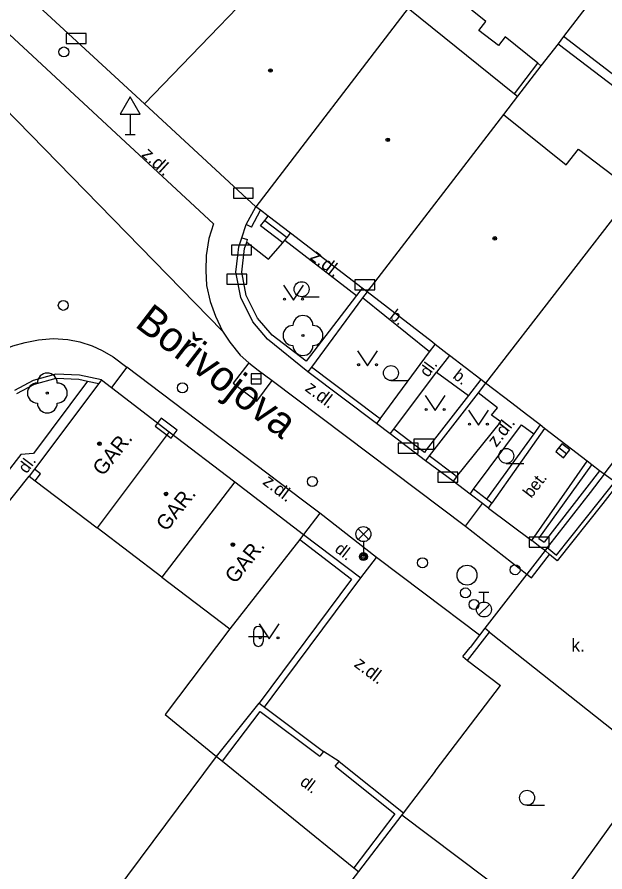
# Model space of a CAD drawing. Extents: x -595546 to -593986, y -1160845 to -1159202.
# Drawn here: x -595217.91 to -595188.46, y -1160700.35 to -1160657.54 of the extents above; entities that cross this region are included whole.
import ezdxf

# ---------------------------------------------------------------- set-up
doc = ezdxf.new("R2010")
doc.units = 0
for name, color, linetype in [('DOP - kresba z DSPS bez souradnic', 7, 'Continuous'), ('DOP - rozhrani ploch obecne', 7, 'Continuous'), ('Level 22', 7, 'Continuous'), ('Level 24', 7, 'Continuous'), ('Level 26', 7, 'Continuous'), ('Level 27', 7, 'Continuous'), ('Level 28', 7, 'Continuous'), ('Level 33', 7, 'Continuous'), ('Level 34', 7, 'Continuous'), ('Level 36', 7, 'Continuous'), ('Level 39', 7, 'Continuous'), ('Nazvy ulic', 7, 'Continuous'), ('Specificka linie pasportu komunikaci', 7, 'Continuous'), ('TM - budovy zdene_ betonove - VP', 7, 'Continuous'), ('TM - komunikace - VP', 7, 'Continuous'), ('TM - letecke snimky - pomocna linie', 7, 'Continuous'), ('TM - plot drateny_ kovovy - VP', 7, 'Continuous'), ('TM - plot zdeny_ ohradni zed - VP', 7, 'Continuous'), ('TM - podezdivka plotu - VP', 7, 'Continuous'), ('TM - popis objektu', 7, 'Continuous'), ('TM - popis povrchu', 7, 'Continuous'), ('TM - rozhrani mezi zpev. plochami mezi sebou - VP', 7, 'Continuous'), ('TM - rozhrani ploch obecne - VP', 7, 'Continuous'), ('TM - schody - VP', 7, 'Continuous'), ('TM - vjezd na pozemek', 7, 'Continuous'), ('TM - zed operna - VP', 7, 'Continuous')]:
    doc.layers.add(name, color=color, linetype=linetype)

msp = doc.modelspace()

# ---------------------------------------------------------------- linework, layer by layer
at = {"layer": 'DOP - kresba z DSPS bez souradnic'}
for points in [[(-595194.42, -1160657.77), (-595197.17, -1160655.55)], [(-595194.78, -1160658.22), (-595194.42, -1160657.77)], [(-595193.8, -1160658.96), (-595194.78, -1160658.22)], [(-595193.46, -1160658.54), (-595193.8, -1160658.96)], [(-595191.82, -1160659.86), (-595193.46, -1160658.54)], [(-595187.95, -1160660.5), (-595190.54, -1160658.52)], [(-595190.81, -1160658.88), (-595185.06, -1160663.26)], [(-595192.99, -1160661.39), (-595191.82, -1160659.86)], [(-595191.67, -1160659.99), (-595191.82, -1160659.86)]]:
    msp.add_lwpolyline(points, dxfattribs=at)
at = {"layer": 'DOP - rozhrani ploch obecne'}
for points in [[(-595184.8, -1160651.08), (-595190.54, -1160658.52)], [(-595190.54, -1160658.52), (-595190.81, -1160658.88)], [(-595190.81, -1160658.88), (-595191.67, -1160659.99)], [(-595191.67, -1160659.99), (-595192.84, -1160661.51)], [(-595182.43, -1160690.3), (-595186.56, -1160695.77), (-595191.61, -1160702.78)], [(-595196.96, -1160695.3), (-595198.42, -1160697.21)], [(-595198.42, -1160697.21), (-595198.56, -1160697.4)], [(-595198.63, -1160697.49), (-595200.8, -1160700.33)], [(-595198.56, -1160697.4), (-595198.63, -1160697.49)], [(-595198.63, -1160697.49), (-595191.61, -1160702.78)]]:
    msp.add_lwpolyline(points, dxfattribs=at)
at = {"layer": 'Level 22'}
for centre in [(-595203.59, -1160673.49), (-595216.4, -1160676.37)]:
    msp.add_circle(centre, 0.05, dxfattribs=at)
for centre, start, end in [((-595203.59, -1160672.99), 0, 180), ((-595204.09, -1160673.49), 90, 270), ((-595203.09, -1160673.49), 270, 90), ((-595203.59, -1160673.99), 180, 0), ((-595216.4, -1160675.87), 0, 180), ((-595216.9, -1160676.37), 90, 270), ((-595215.9, -1160676.37), 270, 90), ((-595216.4, -1160676.87), 180, 0)]:
    msp.add_arc(centre, 0.5, start, end, dxfattribs=at)
at = {"layer": 'Level 24'}
for points in [[(-595215.448, -1160658.869), (-595214.448, -1160658.869), (-595214.448, -1160658.369), (-595215.448, -1160658.369)], [(-595207.078, -1160666.609), (-595206.078, -1160666.609), (-595206.078, -1160666.109), (-595207.078, -1160666.109)], [(-595207.177, -1160669.458), (-595206.177, -1160669.458), (-595206.177, -1160668.958), (-595207.177, -1160668.958)], [(-595207.398, -1160670.919), (-595206.398, -1160670.919), (-595206.398, -1160670.419), (-595207.398, -1160670.419)], [(-595200.987, -1160671.208), (-595199.987, -1160671.208), (-595199.987, -1160670.708), (-595200.987, -1160670.708)], [(-595209.892, -1160678.238), (-595210.688, -1160677.632), (-595210.991, -1160678.03), (-595210.195, -1160678.636)], [(-595198.818, -1160679.379), (-595197.818, -1160679.379), (-595197.818, -1160678.879), (-595198.818, -1160678.879)], [(-595198.027, -1160679.178), (-595197.027, -1160679.178), (-595197.027, -1160678.678), (-595198.027, -1160678.678)], [(-595196.838, -1160680.829), (-595195.838, -1160680.829), (-595195.838, -1160680.329), (-595196.838, -1160680.329)], [(-595192.257, -1160684.088), (-595191.257, -1160684.088), (-595191.257, -1160683.588), (-595192.257, -1160683.588)]]:
    msp.add_lwpolyline(points, close=True, dxfattribs=at)
at = {"layer": 'Level 26'}
for centre in [(-595215.57, -1160659.29), (-595197.6, -1160684.87), (-595192.96, -1160685.22)]:
    msp.add_circle(centre, 0.25, dxfattribs=at)
at = {"layer": 'Level 27'}
for p, q in [((-595206.19, -1160675.66), (-595205.69, -1160675.66)), ((-595190.767, -1160679.106), (-595190.373, -1160679.414))]:
    msp.add_line(p, q, dxfattribs=at)
for points in [[(-595206.19, -1160675.91), (-595205.69, -1160675.91), (-595205.69, -1160675.41), (-595206.19, -1160675.41)], [(-595190.921, -1160679.303), (-595190.527, -1160679.611), (-595190.219, -1160679.217), (-595190.613, -1160678.909)]]:
    msp.add_lwpolyline(points, close=True, dxfattribs=at)
msp.add_circle((-595195.37, -1160685.49), 0.5, dxfattribs=at)
at = {"layer": 'Level 28'}
for p, q in [((-595194.77, -1160686.335), (-595194.27, -1160686.335)), ((-595194.52, -1160686.835), (-595194.52, -1160686.335)), ((-595194.778, -1160687.482), (-595194.248, -1160686.952))]:
    msp.add_line(p, q, dxfattribs=at)
for centre, radius in [((-595215.6, -1160671.98), 0.25), ((-595209.63, -1160676.11), 0.25), ((-595203.12, -1160680.8), 0.25), ((-595195.45, -1160686.38), 0.25), ((-595195.02, -1160686.96), 0.25), ((-595194.52, -1160687.21), 0.375)]:
    msp.add_circle(centre, radius, dxfattribs=at)
at = {"layer": 'Level 33'}
for p, q in [((-595200.825, -1160683.7), (-595200.295, -1160683.17)), ((-595200.825, -1160683.17), (-595200.295, -1160683.7)), ((-595200.56, -1160683.81), (-595200.56, -1160684.56))]:
    msp.add_line(p, q, dxfattribs=at)
for centre, radius in [((-595200.56, -1160683.435), 0.375), ((-595200.56, -1160684.56), 0.2), ((-595200.56, -1160684.56), 0.145), ((-595200.56, -1160684.56), 0.0876)]:
    msp.add_circle(centre, radius, dxfattribs=at)
at = {"layer": 'Level 34'}
for p, q in [((-595212.25, -1160662.402), (-595212.25, -1160663.42)), ((-595212.5, -1160663.42), (-595212, -1160663.42))]:
    msp.add_line(p, q, dxfattribs=at)
msp.add_lwpolyline([(-595212.75, -1160662.402), (-595211.75, -1160662.402), (-595212.25, -1160661.536)], close=True, dxfattribs=at)
at = {"layer": 'Level 36'}
for p, q in [((-595203.66, -1160671.545), (-595202.785, -1160671.545)), ((-595199.18, -1160675.745), (-595198.305, -1160675.745)), ((-595193.4, -1160679.895), (-595192.525, -1160679.895)), ((-595206.076, -1160688.306), (-595206.076, -1160688.806)), ((-595205.576, -1160688.306), (-595205.576, -1160688.806)), ((-595206.326, -1160688.556), (-595205.326, -1160688.556)), ((-595192.36, -1160697.015), (-595191.485, -1160697.015))]:
    msp.add_line(p, q, dxfattribs=at)
for points in [[(-595204.56, -1160670.97), (-595204.06, -1160671.72), (-595203.56, -1160670.97)], [(-595200.85, -1160674.25), (-595200.35, -1160675), (-595199.85, -1160674.25)], [(-595197.47, -1160676.5), (-595196.97, -1160677.25), (-595196.47, -1160676.5)], [(-595195.3, -1160677.23), (-595194.8, -1160677.98), (-595194.3, -1160677.23)], [(-595205.79, -1160687.93), (-595205.29, -1160688.68), (-595204.79, -1160687.93)]]:
    msp.add_lwpolyline(points, dxfattribs=at)
for centre, radius in [((-595203.66, -1160671.17), 0.375), ((-595204.51, -1160671.67), 0.05), ((-595203.611, -1160671.67), 0.05), ((-595200.8, -1160674.95), 0.05), ((-595199.901, -1160674.95), 0.05), ((-595199.18, -1160675.37), 0.375), ((-595197.42, -1160677.2), 0.05), ((-595196.521, -1160677.2), 0.05), ((-595195.25, -1160677.93), 0.05), ((-595194.351, -1160677.93), 0.05), ((-595193.4, -1160679.52), 0.375), ((-595205.74, -1160688.63), 0.05), ((-595204.841, -1160688.63), 0.05), ((-595192.36, -1160696.64), 0.375)]:
    msp.add_circle(centre, radius, dxfattribs=at)
for centre, start, end in [((-595205.826, -1160688.306), 0, 180), ((-595205.826, -1160688.806), 180, 0)]:
    msp.add_arc(centre, 0.25, start, end, dxfattribs=at)
at = {"layer": 'Level 39'}
for centre, radius in [((-595205.22, -1160660.22), 0.09), ((-595205.22, -1160660.22), 0.0398), ((-595199.34, -1160663.69), 0.09), ((-595199.34, -1160663.69), 0.0398), ((-595193.98, -1160668.63), 0.09), ((-595193.98, -1160668.63), 0.0398), ((-595213.79, -1160678.91), 0.09), ((-595213.79, -1160678.91), 0.0398), ((-595210.45, -1160681.42), 0.09), ((-595210.45, -1160681.42), 0.0398), ((-595207.1, -1160683.96), 0.09), ((-595207.1, -1160683.96), 0.0398)]:
    msp.add_circle(centre, radius, dxfattribs=at)
at = {"layer": 'Specificka linie pasportu komunikaci'}
msp.add_lwpolyline([(-595224.12, -1160656.38), (-595207.62, -1160673.28)], dxfattribs=at)
at = {"layer": 'TM - budovy zdene_ betonove - VP'}
for points in [[(-595211.53, -1160661.89), (-595203.59, -1160653.66)], [(-595211.53, -1160661.89), (-595217.9, -1160656.02)], [(-595198.32, -1160657.1), (-595205.95, -1160667.04)], [(-595198.32, -1160657.1), (-595192.99, -1160661.39)], [(-595192.99, -1160661.39), (-595192.84, -1160661.51)], [(-595192.84, -1160661.51), (-595193.55, -1160662.43)], [(-595205.95, -1160667.04), (-595211.53, -1160661.89)], [(-595193.55, -1160662.43), (-595200.17, -1160671.03), (-595200.35, -1160671.26), (-595200.38, -1160671.3)], [(-595193.55, -1160662.43), (-595190.4, -1160664.94)], [(-595190.4, -1160664.94), (-595189.78, -1160664.16)], [(-595189.78, -1160664.16), (-595187.21, -1160666.11)], [(-595186.99, -1160666.27), (-595194.44, -1160675.88)], [(-595205.71, -1160667.22), (-595205.95, -1160667.04)], [(-595205.33, -1160667.51), (-595205.71, -1160667.22)], [(-595204.22, -1160668.36), (-595205.33, -1160667.51)], [(-595200.62, -1160671.12), (-595204.22, -1160668.36)], [(-595188.49, -1160680.44), (-595181.09, -1160670.73)], [(-595200.38, -1160671.3), (-595200.62, -1160671.12)], [(-595196.96, -1160673.94), (-595197.1, -1160673.83), (-595200.38, -1160671.3)], [(-595196.25, -1160674.49), (-595196.37, -1160674.4), (-595196.96, -1160673.94)], [(-595194.68, -1160675.7), (-595196.25, -1160674.49)], [(-595213.82, -1160675.89), (-595217.05, -1160680.19)], [(-595213.69, -1160675.71), (-595213.82, -1160675.89)], [(-595213.69, -1160675.71), (-595213.18, -1160676.1)], [(-595194.44, -1160675.88), (-595194.68, -1160675.7)], [(-595191.71, -1160677.97), (-595192.39, -1160677.45), (-595193.13, -1160676.88), (-595194.44, -1160675.88)], [(-595213.18, -1160676.1), (-595210.29, -1160678.31)], [(-595191.48, -1160678.15), (-595191.71, -1160677.97)], [(-595210.29, -1160678.31), (-595213.9, -1160683.12)], [(-595210.29, -1160678.31), (-595207.01, -1160680.81)], [(-595189.35, -1160679.78), (-595191.48, -1160678.15)], [(-595189.11, -1160679.96), (-595189.35, -1160679.78)], [(-595216.75, -1160680.42), (-595217.05, -1160680.19)], [(-595188.73, -1160680.26), (-595189.11, -1160679.96)], [(-595188.49, -1160680.44), (-595188.73, -1160680.26)], [(-595220.78, -1160684.87), (-595217.31, -1160680.53)], [(-595217.31, -1160680.53), (-595217.01, -1160680.76)], [(-595217.01, -1160680.76), (-595216.75, -1160680.42)], [(-595187.97, -1160680.82), (-595188.49, -1160680.44)], [(-595217.01, -1160680.76), (-595213.9, -1160683.12)], [(-595207.01, -1160680.81), (-595210.66, -1160685.59)], [(-595207.01, -1160680.81), (-595203.56, -1160683.45)], [(-595210.66, -1160685.59), (-595213.9, -1160683.12)], [(-595203.56, -1160683.45), (-595203.74, -1160683.7)], [(-595203.74, -1160683.7), (-595207.25, -1160688.18)], [(-595210.66, -1160685.59), (-595207.25, -1160688.18)], [(-595207.25, -1160688.18), (-595210.5, -1160692.47)], [(-595210.5, -1160692.47), (-595207.92, -1160694.57)], [(-595216.18, -1160705.63), (-595207.92, -1160694.57)], [(-595207.92, -1160694.57), (-595207.62, -1160694.81)], [(-595207.62, -1160694.81), (-595201.04, -1160700.14)], [(-595200.8, -1160700.33), (-595201.25, -1160700.91)], [(-595201.04, -1160700.14), (-595200.8, -1160700.33)]]:
    msp.add_lwpolyline(points, dxfattribs=at)
at = {"layer": 'TM - komunikace - VP'}
for points in [[(-595219.02, -1160657.76), (-595208.07, -1160667.9)], [(-595208.07, -1160667.9), (-595208.3, -1160668.64), (-595208.44, -1160669.49), (-595208.46, -1160670.23), (-595208.42, -1160670.98), (-595208.24, -1160671.79), (-595207.98, -1160672.52), (-595207.62, -1160673.28)], [(-595207.62, -1160673.28), (-595207.26, -1160673.83), (-595206.73, -1160674.48), (-595206.31, -1160674.85)], [(-595220.65, -1160676.01), (-595220.2, -1160675.46), (-595219.79, -1160675.03), (-595219.27, -1160674.62), (-595218.72, -1160674.25), (-595218.12, -1160674.01), (-595217.51, -1160673.84), (-595216.84, -1160673.71), (-595216.1, -1160673.64), (-595215.38, -1160673.69), (-595214.77, -1160673.81), (-595214.15, -1160674.01), (-595213.65, -1160674.24), (-595213.1, -1160674.55), (-595212.41, -1160675.07)], [(-595202.75, -1160682.38), (-595203.61, -1160681.73), (-595212.41, -1160675.07)], [(-595206.31, -1160674.85), (-595205.84, -1160675.22)], [(-595205.84, -1160675.22), (-595205.14, -1160675.74)], [(-595205.14, -1160675.74), (-595195.45, -1160683.03)], [(-595199.91, -1160684.6), (-595202.75, -1160682.38)], [(-595195.45, -1160683.03), (-595192.38, -1160685.44)], [(-595197.53, -1160686.4), (-595199.91, -1160684.6)], [(-595194.74, -1160688.49), (-595197.53, -1160686.4)]]:
    msp.add_lwpolyline(points, dxfattribs=at)
at = {"layer": 'TM - letecke snimky - pomocna linie'}
for points in [[(-595191.77, -1160683.65), (-595191.51, -1160683.84)], [(-595194.24, -1160688.34), (-595187.56, -1160693.63), (-595186.16, -1160691.91)], [(-595195.34, -1160689.76), (-595193.69, -1160691.02)], [(-595196.96, -1160695.3), (-595193.69, -1160691.02)]]:
    msp.add_lwpolyline(points, dxfattribs=at)
at = {"layer": 'TM - plot drateny_ kovovy - VP'}
for points in [[(-595206.17, -1160668.07), (-595205.71, -1160667.22)], [(-595206.41, -1160668.81), (-595206.37, -1160668.68)], [(-595200.9, -1160671.49), (-595203.43, -1160674.78), (-595205.13, -1160673.48), (-595205.87, -1160672.62), (-595206.43, -1160671.48), (-595206.65, -1160670.32), (-595206.52, -1160669.13), (-595206.41, -1160668.81)], [(-595200.62, -1160671.12), (-595200.9, -1160671.49)], [(-595199.73, -1160677.66), (-595199.9, -1160677.53), (-595203.16, -1160675.07)], [(-595217.93, -1160676.4), (-595217.04, -1160675.93)], [(-595217.04, -1160675.93), (-595215.96, -1160675.62)], [(-595215.96, -1160675.62), (-595214.82, -1160675.68)], [(-595214.82, -1160675.68), (-595214.38, -1160675.77)], [(-595214.38, -1160675.77), (-595213.82, -1160675.89)], [(-595194.68, -1160675.7), (-595195.29, -1160676.49)], [(-595195.29, -1160676.49), (-595197.41, -1160679.22)], [(-595197.41, -1160679.22), (-595197.5, -1160679.34), (-595199.04, -1160678.18)], [(-595195.89, -1160680.56), (-595195.98, -1160680.49), (-595197.27, -1160679.52)], [(-595188.73, -1160680.26), (-595191.51, -1160683.84)], [(-595194.39, -1160681.68), (-595195.04, -1160681.19)], [(-595194.12, -1160681.89), (-595194.39, -1160681.68)], [(-595203.74, -1160683.7), (-595201.15, -1160685.69), (-595205.79, -1160691.9)], [(-595191.63, -1160684.98), (-595191.23, -1160684.46)], [(-595192.38, -1160685.44), (-595192.14, -1160685.63), (-595191.63, -1160684.98)], [(-595195.34, -1160689.76), (-595194.24, -1160688.34)], [(-595194.24, -1160688.34), (-595194.48, -1160688.15)]]:
    msp.add_lwpolyline(points, dxfattribs=at)
at = {"layer": 'TM - plot zdeny_ ohradni zed - VP'}
for points in [[(-595207.92, -1160694.57), (-595205.79, -1160691.9)], [(-595207.62, -1160694.81), (-595205.73, -1160692.32)], [(-595205.73, -1160692.32), (-595202.74, -1160694.56)], [(-595201.97, -1160695.05), (-595198.98, -1160697.45)], [(-595198.98, -1160697.45), (-595201.04, -1160700.14)]]:
    msp.add_lwpolyline(points, dxfattribs=at)
at = {"layer": 'TM - podezdivka plotu - VP'}
for points in [[(-595206.43, -1160667.93), (-595205.95, -1160667.04)], [(-595206.17, -1160668.07), (-595206.43, -1160667.93)], [(-595206.76, -1160668.9), (-595206.66, -1160668.6)], [(-595206.66, -1160668.6), (-595206.37, -1160668.68)], [(-595206.86, -1160669.49), (-595206.81, -1160669.05)], [(-595206.81, -1160669.05), (-595206.76, -1160668.9)], [(-595206.95, -1160670.31), (-595206.86, -1160669.49)], [(-595206.71, -1160671.59), (-595206.95, -1160670.31)], [(-595206.1, -1160672.81), (-595206.71, -1160671.59)], [(-595200.61, -1160671.61), (-595203.16, -1160675.07)], [(-595200.38, -1160671.3), (-595200.61, -1160671.61)], [(-595205.36, -1160673.68), (-595206.1, -1160672.81)], [(-595203.34, -1160675.31), (-595205.36, -1160673.68)], [(-595203.16, -1160675.07), (-595203.34, -1160675.31)], [(-595215.98, -1160675.42), (-595217.11, -1160675.74)], [(-595214.78, -1160675.48), (-595215.98, -1160675.42)], [(-595213.69, -1160675.71), (-595214.78, -1160675.48)], [(-595199.91, -1160677.9), (-595203.34, -1160675.31)], [(-595217.11, -1160675.74), (-595218.05, -1160676.24)], [(-595194.44, -1160675.88), (-595194.81, -1160676.36)], [(-595194.81, -1160676.36), (-595197.27, -1160679.52)], [(-595199.73, -1160677.66), (-595199.91, -1160677.9)], [(-595199.22, -1160678.42), (-595199.04, -1160678.18)], [(-595197.45, -1160679.76), (-595199.22, -1160678.42)], [(-595191.48, -1160678.15), (-595194.12, -1160681.89)], [(-595197.27, -1160679.52), (-595197.45, -1160679.76)], [(-595196.07, -1160680.79), (-595197.45, -1160679.76)], [(-595192.13, -1160683.76), (-595189.35, -1160679.78)], [(-595195.89, -1160680.56), (-595196.07, -1160680.79)], [(-595188.49, -1160680.44), (-595189.2, -1160681.35)], [(-595187.81, -1160680.94), (-595188.57, -1160681.9), (-595190.86, -1160684.77), (-595191.23, -1160684.46)], [(-595195.22, -1160681.43), (-595195.04, -1160681.19)], [(-595194.59, -1160681.91), (-595195.22, -1160681.43)], [(-595189.2, -1160681.35), (-595191.28, -1160684.02)], [(-595194.3, -1160682.13), (-595194.59, -1160681.91)], [(-595194.3, -1160682.13), (-595194.12, -1160681.89)], [(-595203.56, -1160683.45), (-595200.69, -1160685.63)], [(-595191.63, -1160684.14), (-595192.13, -1160683.76)], [(-595191.35, -1160684.11), (-595191.46, -1160684.26)], [(-595191.28, -1160684.02), (-595191.35, -1160684.11)], [(-595191.46, -1160684.26), (-595192.38, -1160685.44)], [(-595191.46, -1160684.26), (-595191.63, -1160684.14)], [(-595191.23, -1160684.46), (-595191.46, -1160684.26)], [(-595205.52, -1160692.1), (-595205.14, -1160691.58), (-595200.69, -1160685.63)], [(-595194.48, -1160688.15), (-595194.74, -1160688.49)], [(-595194.74, -1160688.49), (-595195.22, -1160689.11)], [(-595195.58, -1160689.57), (-595195.22, -1160689.11)], [(-595195.58, -1160689.57), (-595195.34, -1160689.76)], [(-595205.79, -1160691.9), (-595205.52, -1160692.1)], [(-595205.52, -1160692.1), (-595202.56, -1160694.32)], [(-595202.56, -1160694.32), (-595202.74, -1160694.56)], [(-595201.97, -1160695.05), (-595201.78, -1160694.82)], [(-595201.78, -1160694.82), (-595198.56, -1160697.4)]]:
    msp.add_lwpolyline(points, dxfattribs=at)
at = {"layer": 'TM - rozhrani mezi zpev. plochami mezi sebou - VP'}
for points in [[(-595204.5, -1160668.72), (-595204.39, -1160668.58), (-595204.22, -1160668.36)], [(-595197.25, -1160674.31), (-595196.96, -1160673.94)], [(-595196.25, -1160674.49), (-595196.9, -1160675.32)], [(-595202.75, -1160682.38), (-595203.56, -1160683.45)], [(-595200.69, -1160685.63), (-595199.91, -1160684.6)]]:
    msp.add_lwpolyline(points, dxfattribs=at)
at = {"layer": 'TM - rozhrani ploch obecne - VP'}
for points in [[(-595204.6, -1160668.85), (-595205.71, -1160668), (-595205.5, -1160667.73), (-595205.33, -1160667.51)], [(-595206.41, -1160668.81), (-595205.32, -1160669.66), (-595204.6, -1160668.85)], [(-595204.6, -1160668.85), (-595204.5, -1160668.72)], [(-595204.5, -1160668.72), (-595200.9, -1160671.49)], [(-595197.25, -1160674.31), (-595200.61, -1160671.61)], [(-595199.73, -1160677.66), (-595197.25, -1160674.31)], [(-595212.41, -1160675.07), (-595213.18, -1160676.1)], [(-595206.31, -1160674.85), (-595207.09, -1160675.87), (-595205.91, -1160676.77), (-595205.14, -1160675.74)], [(-595199.04, -1160678.18), (-595196.9, -1160675.32)], [(-595196.9, -1160675.32), (-595195.29, -1160676.49)], [(-595214.38, -1160675.77), (-595217.1, -1160679.39), (-595217.72, -1160679.44), (-595221.08, -1160683.76), (-595221.36, -1160683.55), (-595221.8, -1160684.13)], [(-595193.68, -1160677.81), (-595194.14, -1160677.48), (-595193.85, -1160677.11), (-595194.81, -1160676.36)], [(-595195.89, -1160680.56), (-595193.68, -1160677.81)], [(-595195.04, -1160681.19), (-595192.64, -1160677.97)], [(-595192.64, -1160677.97), (-595192.03, -1160678.41)], [(-595217.05, -1160680.19), (-595217.31, -1160680.53)], [(-595195.45, -1160683.03), (-595194.59, -1160681.91)]]:
    msp.add_lwpolyline(points, dxfattribs=at)
at = {"layer": 'TM - schody - VP'}
msp.add_lwpolyline([(-595205.5, -1160667.73), (-595204.39, -1160668.58)], dxfattribs=at)
at = {"layer": 'TM - vjezd na pozemek'}
for points in [[(-595206.66, -1160668.6), (-595206.43, -1160667.93)], [(-595199.22, -1160678.42), (-595199.91, -1160677.9)], [(-595195.22, -1160681.43), (-595196.07, -1160680.79)], [(-595194.3, -1160682.13), (-595192.13, -1160683.76)], [(-595192.38, -1160685.44), (-595194.48, -1160688.15)], [(-595201.78, -1160694.82), (-595202.56, -1160694.32)]]:
    msp.add_lwpolyline(points, dxfattribs=at)
at = {"layer": 'TM - zed operna - VP'}
for points in [[(-595191.71, -1160677.97), (-595192.03, -1160678.41)], [(-595192.03, -1160678.41), (-595194.39, -1160681.68)], [(-595191.77, -1160683.65), (-595189.11, -1160679.96)], [(-595191.35, -1160684.11), (-595190.89, -1160684.49), (-595188.73, -1160681.78), (-595187.97, -1160680.82)]]:
    msp.add_lwpolyline(points, dxfattribs=at)

# ---------------------------------------------------------------- texts
at = {"layer": 'Nazvy ulic'}
msp.add_text('Bořivojova', height=1.5, rotation=322.4501, dxfattribs=at).set_placement((-595212.066, -1160673.006))
at = {"layer": 'TM - popis objektu'}
for p in [(-595213.61, -1160680.57), (-595210.43, -1160683.34), (-595206.98, -1160685.96)]:
    msp.add_text('GAR.', height=0.75, rotation=51.66, dxfattribs=at).set_placement(p)
at = {"layer": 'TM - popis povrchu'}
for s, height, rotation, p in [('z.dl.', 0.65, 317.392, (-595211.71, -1160664.47)), ('z.dl.', 0.65, 322.3966, (-595203.27, -1160669.63)), ('b.', 0.6, 322.0712, (-595199.29, -1160672.6)), ('dl.', 0.6, 53.5344, (-595197.32, -1160675.62)), ('b.', 0.6, 322.0712, (-595196.12, -1160675.59)), ('z.dl.', 0.65, 322.8751, (-595203.53, -1160676.22)), ('z.dl.', 0.65, 52.1082, (-595193.9, -1160679.12)), ('dl.', 0.6, 52.9158, (-595217.44, -1160680.44)), ('z.dl.', 0.65, 322.6922, (-595205.65, -1160680.9)), ('bet.', 0.6, 52.1082, (-595192.15, -1160681.67)), ('dl.', 0.6, 322.0667, (-595202.04, -1160684.27)), ('z.dl.', 0.65, 322.7672, (-595201.07, -1160690.03)), ('dl.', 0.6, 322.7672, (-595203.78, -1160695.95))]:
    msp.add_text(s, height=height, rotation=rotation, dxfattribs=at).set_placement(p)
msp.add_text('k.', height=0.65, dxfattribs=at).set_placement((-595190.14, -1160689.32))

doc.saveas('drawing.dxf')
